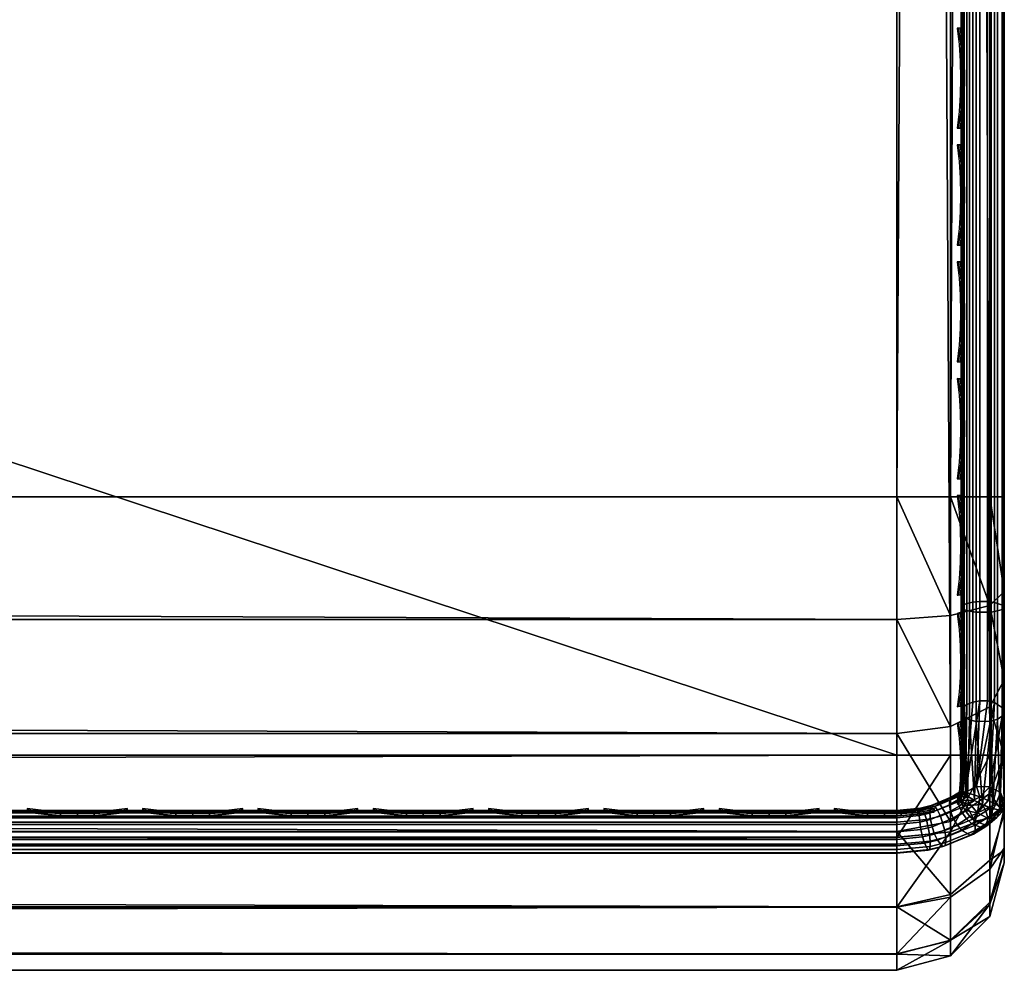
# Model space of a CAD drawing. Header units: inches. Extents: x 0 to 76, y -28.1 to 0.
# Tile 327 of 484: x 70.2 to 72.5, y -28 to -25.8. Entities that reach past the tile are written whole.
import ezdxf

# ---------------------------------------------------------------- set-up
doc = ezdxf.new("R2010")
doc.units = ezdxf.units.IN
doc.header["$LTSCALE"] = 0.03937
doc.header["$MEASUREMENT"] = 0
for name, color, linetype in [('A-FURN-3-ST', 151, 'Continuous'), ('A-FURN-3-ST-LGHW', 32, 'Continuous'), ('A-FURN-3-ST-SEAM', 250, 'Continuous'), ('A-FURN-3-STITCH', 15, 'Continuous')]:
    doc.layers.add(name, color=color, linetype=linetype)

msp = doc.modelspace()

# ---------------------------------------------------------------- meshes
at = {"layer": 'A-FURN-3-ST'}
mesh = msp.add_polyface(dxfattribs=at)
corners = [(3.75, -5.4592, 18), (72.25, -5.4592, 18), (3.75, -5.1746, 17.9626), (72.25, -5.1746, 17.9626), (3.75, -4.9094, 17.8528), (72.25, -4.9094, 17.8528), (3.75, -4.6816, 17.6781), (72.25, -4.6816, 17.6781), (3.75, -4.5068, 17.4505), (72.25, -4.5068, 17.4505), (3.75, -4.3968, 17.1854), (72.25, -4.3968, 17.1854), (3.75, -4.3592, 16.9008), (72.25, -4.3504, 5.5004), (3.75, -4.3504, 5.5004), (3.75, -4.3883, 5.3089), (72.25, -4.3883, 5.3089), (3.75, -4.4967, 5.1466), (72.25, -4.4967, 5.1466), (3.75, -4.659, 5.0381), (72.25, -4.659, 5.0381), (3.75, -4.8504, 5), (3.75, -27.51, 5), (3.625, -4.8504, 5.0335), (3.625, -27.51, 5.0335), (3.5335, -4.8504, 5.125), (3.5335, -4.5038, 5.3567), (3.625, -4.3839, 5.5004), (3.625, -4.4193, 5.3217), (3.625, -4.5204, 5.1703), (3.625, -4.6718, 5.069), (3.5335, -4.4842, 16.9008), (3.625, -4.3926, 16.9008), (3.625, -4.4292, 17.1767), (3.5335, -5.2069, 17.8418), (3.625, -5.4592, 17.9665), (3.625, -5.1833, 17.9302), (3.5335, -4.77, 17.5897), (3.625, -4.7053, 17.6544), (3.625, -4.5358, 17.4337), (3.5335, -4.615, 17.3879), (3.5335, -4.5175, 17.153), (3.625, -4.9261, 17.8238), (3.625, -26.91, 17.9665), (3.75, -26.91, 18)]
mesh.append_faces([[corners[k] for k in face] for face in [(0, 1, 2), (2, 3, 4), (4, 5, 6), (6, 7, 8), (8, 9, 10), (10, 11, 12), (12, 13, 14), (14, 13, 15), (15, 16, 17), (17, 18, 19), (19, 20, 21), (21, 22, 23), (23, 24, 25), (26, 27, 28), (28, 27, 14), (28, 14, 15), (28, 15, 29), (29, 15, 17), (29, 17, 30), (30, 17, 19), (30, 19, 23), (23, 19, 21), (23, 25, 30), (27, 31, 32), (27, 32, 14), (14, 32, 12), (31, 33, 32), (32, 33, 10), (32, 10, 12), (34, 35, 36), (37, 38, 39, 40), (40, 39, 33, 41), (35, 0, 36), (36, 0, 2), (36, 2, 42), (42, 2, 4), (42, 4, 38), (38, 4, 6), (38, 6, 39), (39, 6, 8), (39, 8, 33), (33, 8, 10), (35, 43, 0), (44, 1, 0)]])
mesh = msp.add_polyface(dxfattribs=at)
corners = [(72.375, -4.8504, 5.0335), (72.375, -27.51, 5.0335), (72.25, -4.8504, 5), (72.25, -4.3504, 5.5004), (72.375, -4.3839, 5.5004), (72.25, -4.3883, 5.3089), (72.375, -4.4193, 5.3217), (72.25, -4.4967, 5.1466), (72.375, -4.5204, 5.1703), (72.25, -4.659, 5.0381), (72.375, -4.6718, 5.069), (72.4665, -4.7068, 5.1536), (72.4665, -4.4754, 5.5003), (72.4665, -4.5038, 5.3567), (72.4665, -4.5851, 5.2349), (72.25, -4.3592, 16.9008), (72.375, -4.3926, 16.9008), (72.25, -5.4592, 18), (72.375, -5.4592, 17.9665), (72.25, -5.1746, 17.9626), (72.375, -5.1833, 17.9302), (72.25, -4.9094, 17.8528), (72.375, -4.9261, 17.8238), (72.25, -4.6816, 17.6781), (72.375, -4.7053, 17.6544), (72.25, -4.5068, 17.4505), (72.375, -4.5358, 17.4337), (72.25, -4.3968, 17.1854), (72.375, -4.4292, 17.1767), (72.4665, -4.5175, 17.153), (72.4665, -5.4592, 17.875), (72.25, -26.91, 18), (72.375, -26.91, 17.9665), (3.75, -5.1746, 17.9626), (3.75, -4.9094, 17.8528), (3.75, -4.6816, 17.6781), (3.75, -4.5068, 17.4505), (3.75, -4.3968, 17.1854), (3.75, -4.3592, 16.9008), (3.75, -4.3883, 5.3089), (3.75, -4.4967, 5.1466), (3.75, -4.659, 5.0381), (3.75, -4.8504, 5), (72.25, -27.51, 5)]
mesh.append_faces([[corners[k] for k in face] for face in [(0, 1, 2), (3, 4, 5), (5, 4, 6), (5, 6, 7), (7, 6, 8), (7, 8, 9), (9, 8, 10), (9, 10, 2), (2, 10, 0), (0, 10, 11), (12, 6, 4), (8, 6, 13, 14), (3, 15, 4), (4, 15, 16), (4, 16, 12), (17, 18, 19), (19, 18, 20), (19, 20, 21), (21, 20, 22), (21, 22, 23), (23, 22, 24), (23, 24, 25), (25, 24, 26), (25, 26, 27), (27, 26, 28), (27, 28, 15), (15, 28, 16), (16, 28, 29), (18, 30, 20), (17, 31, 18), (18, 32, 30), (33, 17, 19), (34, 19, 21), (35, 21, 23), (36, 23, 25), (37, 25, 27), (38, 27, 15), (15, 3, 38), (39, 3, 5), (40, 5, 7), (41, 7, 9), (42, 9, 2), (2, 43, 42)]])
mesh = msp.add_polyface(dxfattribs=at)
corners = [(72.5, -4.8504, 5.25), (72.5, -27.51, 5.25), (72.4665, -4.8504, 5.125), (72.4665, -27.51, 5.125), (72.375, -4.8504, 5.0335), (72.4665, -4.7068, 5.1536), (72.5, -4.7253, 5.2835), (72.4665, -4.5851, 5.2349), (72.5, -4.6338, 5.3751), (72.4665, -4.5038, 5.3567), (72.5, -4.6004, 5.5002), (72.4665, -4.4754, 5.5003), (72.375, -4.4193, 5.3217), (72.375, -4.5204, 5.1703), (72.375, -4.6718, 5.069), (72.375, -4.3926, 16.9008), (72.4665, -4.4842, 16.9008), (72.5, -4.6092, 16.9007), (72.4665, -4.5175, 17.153), (72.5, -4.6383, 17.1205), (72.375, -5.1833, 17.9302), (72.4665, -5.4592, 17.875), (72.4665, -5.2069, 17.8418), (72.4665, -4.9719, 17.7445), (72.375, -4.9261, 17.8238), (72.4665, -4.77, 17.5897), (72.375, -4.7053, 17.6544), (72.4665, -4.615, 17.3879), (72.375, -4.5358, 17.4337), (72.375, -4.4292, 17.1767), (72.5, -5.4592, 17.75), (72.5, -5.2393, 17.7211), (72.5, -5.0343, 17.6362), (72.5, -4.8583, 17.5013), (72.5, -4.7233, 17.3254), (72.4665, -26.91, 17.875), (72.5, -27.76, 5.5), (72.5, -27.76, 16.9)]
mesh.append_faces([[corners[k] for k in face] for face in [(0, 1, 2), (2, 3, 4), (4, 5, 2), (2, 5, 0), (0, 5, 6), (6, 5, 7), (6, 7, 8), (8, 7, 9), (8, 9, 10), (10, 9, 11), (11, 9, 12), (13, 7, 5, 14), (11, 15, 16), (11, 16, 10), (10, 16, 17), (15, 18, 16), (16, 18, 19), (16, 19, 17), (20, 21, 22), (20, 22, 23, 24), (24, 23, 25, 26), (26, 25, 27, 28), (28, 27, 18, 29), (21, 30, 22), (22, 30, 31), (22, 31, 23), (23, 31, 32), (23, 32, 25), (25, 32, 33), (25, 33, 27), (27, 33, 34), (27, 34, 18), (18, 34, 19), (21, 35, 30), (0, 10, 1), (6, 8, 0), (0, 8, 10), (10, 17, 36), (37, 17, 30), (17, 19, 30), (30, 19, 34), (30, 34, 33), (33, 32, 30), (30, 32, 31)]])
mesh = msp.add_polyface(dxfattribs=at)
corners = [(72.4665, -4.8504, 5.125), (72.5, -27.51, 5.25), (72.4665, -27.51, 5.125), (72.5, -27.7265, 5.375), (72.5, -27.76, 5.5), (72.4665, -27.8565, 5.3565), (72.4665, -27.885, 5.5), (72.375, -27.9765, 5.5), (72.375, -27.6885, 5.069), (72.4665, -27.6535, 5.1535), (72.375, -27.8399, 5.1701), (72.4665, -27.7752, 5.2348), (72.375, -27.941, 5.3215), (72.5, -27.635, 5.2835), (72.5, -27.76, 16.9), (72.4665, -27.885, 16.9), (72.5, -26.91, 17.75), (72.4665, -26.91, 17.875), (72.5, -27.13, 17.721), (72.4665, -27.1624, 17.8418), (72.5, -27.335, 17.6361), (72.4665, -27.3975, 17.7444), (72.5, -27.511, 17.501), (72.4665, -27.5994, 17.5894), (72.5, -27.6461, 17.325), (72.4665, -27.7544, 17.3875), (72.5, -27.731, 17.12), (72.4665, -27.8518, 17.1523), (72.375, -27.9402, 17.176), (72.375, -26.91, 17.9665), (72.375, -27.186, 17.9302), (72.375, -27.4433, 17.8236), (72.375, -27.6641, 17.6541), (72.375, -27.8336, 17.4333), (72.4665, -5.4592, 17.875), (72.5, -5.4592, 17.75), (72.5, -4.6004, 5.5002), (72.5, -4.6092, 16.9007)]
mesh.append_faces([[corners[k] for k in face] for face in [(0, 1, 2), (3, 4, 5), (5, 4, 6), (5, 6, 7), (8, 2, 9), (10, 11, 5, 12), (2, 1, 9), (9, 1, 13), (9, 13, 11), (11, 13, 3), (11, 3, 5), (4, 14, 6), (6, 14, 15), (6, 15, 7), (16, 17, 18), (18, 17, 19), (18, 19, 20), (20, 19, 21), (20, 21, 22), (22, 21, 23), (22, 23, 24), (24, 23, 25), (24, 25, 26), (26, 25, 27), (26, 27, 14), (14, 27, 15), (15, 27, 28), (17, 29, 19), (19, 30, 31, 21), (21, 31, 32, 23), (23, 32, 33, 25), (25, 33, 28, 27), (34, 29, 17), (35, 17, 16), (1, 36, 4), (1, 4, 3), (4, 37, 14), (14, 35, 16), (18, 20, 16), (16, 20, 22), (16, 22, 24), (24, 26, 16), (16, 26, 14), (3, 13, 1)]])
mesh = msp.add_polyface(dxfattribs=at)
corners = [(3.75, -4.8504, 5), (72.25, -27.51, 5), (3.75, -27.51, 5), (3.625, -4.8504, 5.0335), (3.625, -27.51, 5.0335), (3.75, -28.01, 5.5), (3.625, -27.9765, 5.5), (3.75, -27.9719, 5.3087), (3.625, -27.941, 5.3215), (3.75, -27.8636, 5.1464), (3.625, -27.8399, 5.1701), (3.75, -27.7013, 5.0381), (3.625, -27.6885, 5.069), (3.5335, -27.6535, 5.1535), (3.5335, -27.885, 5.5), (3.75, -28.01, 16.9), (3.625, -27.9765, 16.9), (3.75, -26.91, 18), (3.625, -26.91, 17.9665), (3.75, -27.1947, 17.9625), (3.625, -27.186, 17.9302), (3.75, -27.46, 17.8526), (3.625, -27.4433, 17.8236), (3.75, -27.6878, 17.6778), (3.625, -27.6641, 17.6541), (3.75, -27.8626, 17.45), (3.625, -27.8336, 17.4333), (3.75, -27.9725, 17.1847), (3.625, -27.9402, 17.176), (3.5335, -27.8518, 17.1523), (3.5335, -26.91, 17.875), (3.5335, -27.5994, 17.5894), (3.5335, -27.7544, 17.3875), (3.625, -5.4592, 17.9665), (3.75, -5.4592, 18), (72.25, -28.01, 16.9), (72.25, -27.9725, 17.1847), (72.25, -27.8626, 17.45), (72.25, -27.6878, 17.6778), (72.25, -27.46, 17.8526), (72.25, -27.1947, 17.9625), (72.25, -27.7013, 5.0381), (72.25, -27.8636, 5.1464), (72.25, -27.9719, 5.3087)]
mesh.append_faces([[corners[k] for k in face] for face in [(0, 1, 2), (3, 2, 4), (5, 6, 7), (7, 6, 8), (7, 8, 9), (9, 8, 10), (9, 10, 11), (11, 10, 12), (11, 12, 2), (2, 12, 4), (4, 12, 13), (14, 8, 6), (5, 15, 6), (6, 15, 16), (6, 16, 14), (17, 18, 19), (19, 18, 20), (19, 20, 21), (21, 20, 22), (21, 22, 23), (23, 22, 24), (23, 24, 25), (25, 24, 26), (25, 26, 27), (27, 26, 28), (27, 28, 15), (15, 28, 16), (16, 28, 29), (18, 30, 20), (24, 31, 32, 26), (26, 32, 29, 28), (33, 30, 18), (34, 18, 17), (15, 35, 27), (27, 36, 25), (25, 37, 23), (23, 38, 21), (21, 39, 19), (19, 40, 17), (5, 35, 15), (2, 1, 11), (11, 41, 9), (9, 42, 7), (7, 43, 5)]])
mesh = msp.add_polyface(dxfattribs=at)
corners = [(72.375, -4.8504, 5.0335), (72.4665, -27.51, 5.125), (72.375, -27.51, 5.0335), (72.25, -4.8504, 5), (72.25, -27.51, 5), (72.4665, -27.8565, 5.3565), (72.375, -27.9765, 5.5), (72.375, -27.941, 5.3215), (72.25, -28.01, 5.5), (72.25, -27.9719, 5.3087), (72.375, -27.8399, 5.1701), (72.25, -27.8636, 5.1464), (72.375, -27.6885, 5.069), (72.25, -27.7013, 5.0381), (72.4665, -27.6535, 5.1535), (72.4665, -27.7752, 5.2348), (72.4665, -27.885, 16.9), (72.375, -27.9765, 16.9), (72.25, -28.01, 16.9), (72.375, -27.9402, 17.176), (72.25, -27.9725, 17.1847), (72.4665, -27.1624, 17.8418), (72.375, -26.91, 17.9665), (72.375, -27.186, 17.9302), (72.25, -26.91, 18), (72.25, -27.1947, 17.9625), (72.375, -27.4433, 17.8236), (72.25, -27.46, 17.8526), (72.375, -27.6641, 17.6541), (72.25, -27.6878, 17.6778), (72.375, -27.8336, 17.4333), (72.25, -27.8626, 17.45), (72.375, -5.4592, 17.9665), (3.75, -27.9725, 17.1847), (3.75, -27.8626, 17.45), (3.75, -27.6878, 17.6778), (3.75, -27.46, 17.8526), (3.75, -27.1947, 17.9625), (3.75, -26.91, 18), (3.75, -28.01, 5.5), (3.75, -27.7013, 5.0381), (3.75, -27.8636, 5.1464), (3.75, -27.9719, 5.3087), (72.25, -5.4592, 18)]
mesh.append_faces([[corners[k] for k in face] for face in [(0, 1, 2), (3, 2, 4), (5, 6, 7), (7, 6, 8), (7, 8, 9), (7, 9, 10), (10, 9, 11), (10, 11, 12), (12, 11, 13), (12, 13, 2), (2, 13, 4), (2, 1, 12), (12, 14, 15, 10), (6, 16, 17), (6, 17, 8), (8, 17, 18), (16, 19, 17), (17, 19, 20), (17, 20, 18), (21, 22, 23), (22, 24, 23), (23, 24, 25), (23, 25, 26), (26, 25, 27), (26, 27, 28), (28, 27, 29), (28, 29, 30), (30, 29, 31), (30, 31, 19), (19, 31, 20), (32, 24, 22), (33, 18, 20), (34, 20, 31), (35, 31, 29), (36, 29, 27), (37, 27, 25), (38, 25, 24), (8, 18, 39), (40, 4, 13), (41, 13, 11), (42, 11, 9), (39, 9, 8), (24, 43, 38)]])
at = {"layer": 'A-FURN-3-ST-LGHW'}
mesh = msp.add_polyface(dxfattribs=at)
corners = [(75.3397, -24.5906, 5), (72.9617, -23.5557, 5), (73.3056, -23.6378, 5), (72.6133, -23.6165, 5), (72.3175, -23.8103, 5), (72.1227, -24.1054, 5), (72.0607, -24.4536, 5), (72.1416, -24.7979, 5), (73.0874, -26.8352, 5), (75.3359, -26.8391, 5), (73.3056, -23.6378, 4.7502), (72.9617, -23.5557, 4.7502), (72.6133, -23.6165, 4.7502), (72.3175, -23.8103, 4.7502), (72.1227, -24.1054, 4.7502), (72.0607, -24.4536, 4.7502), (72.1416, -24.7979, 4.7502), (75.3397, -24.5906, 4.7502), (75.3359, -26.8391, 4.7502), (73.0874, -26.8352, 4.7502)]
mesh.append_faces([[corners[k] for k in face] for face in [(2, 10, 1), (10, 11, 1), (1, 11, 3), (11, 12, 3), (3, 12, 4), (12, 13, 4), (4, 13, 5), (13, 14, 5), (5, 14, 6), (14, 15, 6), (7, 6, 16), (6, 15, 16), (8, 7, 19), (7, 16, 19), (17, 10, 0), (10, 2, 0)]])
mesh.append_faces([[corners[k] for k in face] for face in [(2, 1, 0), (10, 17, 11), (9, 8, 18), (0, 9, 17)]], dxfattribs={"vtx1": -1})
mesh.append_faces([[corners[k] for k in face] for face in [(1, 3, 0), (3, 4, 0), (4, 5, 0), (5, 6, 0), (6, 7, 0), (7, 8, 0), (17, 18, 11), (18, 19, 11), (19, 16, 11), (16, 15, 11), (15, 14, 11), (14, 13, 11)]], dxfattribs={"vtx1": -1, "vtx2": -1})
mesh.append_faces([[corners[k] for k in face] for face in [(8, 9, 0), (13, 12, 11), (8, 19, 18), (9, 18, 17)]], dxfattribs={"vtx2": -1})
at = {"layer": 'A-FURN-3-ST-SEAM'}
mesh = msp.add_polyface(dxfattribs=at)
corners = [(72.4035, -9.0343, 17.8826), (72.4128, -9.0343, 17.8675), (72.4128, -12.6094, 17.8675), (72.4035, -12.6094, 17.8826), (72.4128, -16.1846, 17.8675), (72.4035, -16.1846, 17.8826), (72.4128, -19.7597, 17.8675), (72.4035, -19.7597, 17.8826), (72.4128, -23.3349, 17.8675), (72.4035, -23.3349, 17.8826), (72.4128, -26.91, 17.8675), (72.4035, -26.91, 17.8826), (72.4, -26.91, 17.9), (72.4, -23.3349, 17.9), (72.4, -19.7597, 17.9), (72.4, -16.1846, 17.9), (72.4, -12.6094, 17.9), (72.4, -9.0343, 17.9), (72.4188, -9.0343, 17.939), (72.4071, -9.0343, 17.9255), (72.4071, -12.6094, 17.9255), (72.4188, -12.6094, 17.939), (72.4071, -16.1846, 17.9255), (72.4188, -16.1846, 17.939), (72.4071, -19.7597, 17.9255), (72.4188, -19.7597, 17.939), (72.4071, -23.3349, 17.9255), (72.4188, -23.3349, 17.939), (72.4071, -26.91, 17.9255), (72.4188, -26.91, 17.939), (72.4, -27.0951, 17.8825), (72.4266, -26.91, 17.8563), (72.4266, -23.3349, 17.8563), (72.4266, -19.7597, 17.8563), (72.4266, -16.1846, 17.8563), (72.4266, -12.6094, 17.8563)]
mesh.append_faces([[corners[k] for k in face] for face in [(9, 8, 10, 11), (11, 12, 9), (9, 13, 7), (7, 13, 14), (7, 14, 5), (5, 14, 15), (5, 15, 3), (3, 15, 16), (3, 16, 0), (0, 16, 17), (27, 26, 28, 29), (19, 17, 20), (20, 17, 16), (20, 16, 22), (22, 16, 15), (22, 15, 24), (24, 15, 14), (24, 14, 26), (26, 14, 13), (26, 13, 28), (28, 13, 12), (28, 12, 30), (31, 10, 8, 32)]])
mesh.append_faces([[corners[k] for k in face] for face in [(7, 6, 8, 9), (25, 24, 26, 27)]], dxfattribs={"vtx0": -1})
mesh.append_faces([[corners[k] for k in face] for face in [(3, 2, 4, 5), (5, 4, 6, 7), (21, 20, 22, 23), (23, 22, 24, 25), (33, 6, 4, 34), (34, 4, 2, 35)]], dxfattribs={"vtx0": -1, "vtx2": -1})
mesh.append_faces([[corners[k] for k in face] for face in [(0, 1, 2, 3), (18, 19, 20, 21), (32, 8, 6, 33)]], dxfattribs={"vtx2": -1})
mesh = msp.add_polyface(dxfattribs=at)
corners = [(72.4433, -27.3837, 17.7238), (72.4266, -27.3866, 17.7289), (72.4266, -27.1546, 17.8243), (72.4433, -27.1531, 17.8187), (72.4266, -26.91, 17.8563), (72.4433, -26.91, 17.8505), (72.4266, -23.3349, 17.8563), (72.4433, -23.3349, 17.8505), (72.4266, -19.7597, 17.8563), (72.4433, -19.7597, 17.8505), (72.4981, -19.7597, 17.8868), (72.4997, -19.7597, 17.9045), (72.4997, -23.3349, 17.9045), (72.4981, -23.3349, 17.8868), (72.4997, -26.91, 17.9045), (72.4981, -26.91, 17.8868), (72.4997, -27.167, 17.871), (72.4981, -27.1624, 17.8538), (72.4997, -27.4107, 17.7707), (72.4981, -27.4018, 17.7553), (72.4949, -19.7597, 17.9217), (72.4949, -23.3349, 17.9217), (72.4949, -26.91, 17.9217), (72.4949, -27.1714, 17.8876), (72.4949, -27.4192, 17.7856), (72.4345, -19.7597, 17.9472), (72.4188, -19.7597, 17.939), (72.4188, -23.3349, 17.939), (72.4345, -23.3349, 17.9472), (72.4188, -26.91, 17.939), (72.4345, -26.91, 17.9472), (72.4188, -27.1758, 17.9043), (72.4345, -27.1779, 17.9122), (72.4188, -27.4278, 17.8006), (72.4345, -27.4319, 17.8077), (72.461, -27.3842, 17.7247), (72.461, -27.1534, 17.8197), (72.461, -26.91, 17.8515), (72.461, -23.3349, 17.8515), (72.4772, -27.3879, 17.7311), (72.4772, -27.1553, 17.8268), (72.4845, -27.4264, 17.7981), (72.4845, -27.1751, 17.9016), (72.4845, -26.91, 17.9362), (72.4845, -23.3349, 17.9362), (72.4696, -27.4313, 17.8065), (72.4696, -27.1775, 17.9109), (72.4772, -26.91, 17.8588), (72.4772, -23.3349, 17.8588), (72.4696, -26.91, 17.9459), (72.4696, -23.3349, 17.9459)]
mesh.append_faces([[corners[k] for k in face] for face in [(0, 1, 2, 3), (3, 2, 4, 5), (5, 4, 6, 7), (13, 12, 14, 15), (15, 14, 16, 17), (17, 16, 18, 19), (12, 21, 22, 14), (14, 22, 23, 16), (16, 23, 24, 18), (28, 27, 29, 30), (30, 29, 31, 32), (32, 31, 33, 34), (35, 0, 3, 36), (36, 3, 5, 37), (37, 5, 7, 38), (17, 19, 39, 40), (40, 39, 35, 36), (41, 24, 23, 42), (42, 23, 22, 43), (43, 22, 21, 44), (32, 34, 45, 46), (46, 45, 41, 42), (40, 36, 37, 47), (47, 37, 38, 48), (17, 40, 47, 15), (15, 47, 48, 13), (46, 42, 43, 49), (49, 43, 44, 50), (32, 46, 49, 30), (30, 49, 50, 28)]])
mesh.append_faces([[corners[k] for k in face] for face in [(10, 11, 12, 13), (11, 20, 21, 12), (25, 26, 27, 28)]], dxfattribs={"vtx0": -1})
mesh.append_faces([[corners[k] for k in face] for face in [(7, 6, 8, 9)]], dxfattribs={"vtx2": -1})
mesh = msp.add_polyface(dxfattribs=at)
corners = [(72.4, -27.594, 17.6295), (72.4, -27.4463, 17.7439), (72.4001, -27.5938, 17.6261), (72.4, -27.4084, 17.7668), (72.4035, -27.3997, 17.7517), (72.4, -27.2772, 17.8301), (72.4035, -27.1614, 17.8498), (72.4, -27.1658, 17.8666), (72.4, -27.0951, 17.8825), (72.4035, -26.91, 17.8826), (72.4, -26.91, 17.9), (72.4035, -23.3349, 17.8826), (72.4, -23.3349, 17.9), (72.4034, -27.5979, 17.6505), (72.4, -27.5941, 17.6303), (72.3995, -27.5976, 17.6074), (72.3931, -27.6024, 17.6121), (72.3985, -27.5949, 17.6272), (72.3735, -27.6142, 17.6239), (72.3781, -27.6073, 17.6395), (72.3303, -27.6272, 17.6593), (72.3274, -27.6335, 17.643), (72.3049, -27.6331, 17.6652), (72.3029, -27.6391, 17.6486), (72.25, -27.6385, 17.6706), (72.3752, -27.6405, 17.6006), (72.3726, -27.6258, 17.6105), (72.392, -27.6141, 17.5988), (72.395, -27.6284, 17.5887), (72.3983, -27.6093, 17.5941), (72.4015, -27.6236, 17.5839), (72.3908, -27.6077, 17.6628), (72.3102, -27.6361, 17.691), (72.3384, -27.6295, 17.6845), (72.3268, -27.6449, 17.6294), (72.4014, -27.6149, 17.6753), (72.345, -27.6382, 17.6985), (72.412, -27.6269, 17.6831), (72.3517, -27.6518, 17.7078)]
mesh.append_faces([[corners[k] for k in face] for face in [(0, 1, 2), (1, 3, 4), (4, 3, 5), (6, 5, 7), (6, 7, 8), (9, 8, 10), (11, 10, 12), (13, 1, 14), (14, 1, 0), (2, 15, 16), (2, 16, 17), (17, 16, 18), (17, 18, 19), (19, 18, 20), (20, 18, 21), (20, 21, 22), (22, 21, 23), (22, 23, 24), (25, 26, 27, 28), (28, 27, 29, 30), (31, 13, 19), (19, 13, 14), (19, 14, 17), (17, 14, 0), (17, 0, 2), (22, 32, 20), (20, 32, 33), (20, 33, 19), (19, 33, 31), (27, 16, 15, 29), (16, 27, 26, 18), (18, 26, 34, 21), (35, 31, 33, 36), (37, 35, 36, 38)]])
mesh = msp.add_polyface(dxfattribs=at)
corners = [(72.4001, -27.5938, 17.6261), (72.4128, -27.3922, 17.7386), (72.41, -27.5959, 17.5859), (72.4266, -27.3866, 17.7289), (72.4035, -26.91, 17.8826), (72.4128, -26.91, 17.8675), (72.4128, -27.1575, 17.8352), (72.4035, -27.1614, 17.8498), (72.4035, -27.3997, 17.7517), (72.4, -27.4463, 17.7439), (72.4, -27.2772, 17.8301), (72.4, -27.0951, 17.8825), (72.4141, -27.6057, 17.666), (72.4188, -27.4278, 17.8006), (72.4071, -27.4211, 17.7889), (72.4034, -27.5979, 17.6505), (72.4188, -26.91, 17.939), (72.4071, -26.91, 17.9255), (72.4071, -27.1723, 17.8913), (72.4188, -27.1758, 17.9043), (72.4, -27.1658, 17.8666), (72.4, -27.4084, 17.7668), (72.4266, -27.1546, 17.8243), (72.4266, -26.91, 17.8563), (72.3995, -27.5976, 17.6074), (72.4015, -27.6236, 17.5839), (72.3983, -27.6093, 17.5941), (72.4177, -27.6207, 17.5691), (72.4088, -27.6386, 17.5782), (72.402, -27.6437, 17.5832), (72.395, -27.6284, 17.5887), (72.4006, -27.6842, 17.6043), (72.3901, -27.6717, 17.5972), (72.4125, -27.658, 17.5837), (72.4247, -27.6694, 17.5896), (72.412, -27.6269, 17.6831), (72.4308, -27.6156, 17.6724), (72.4014, -27.6149, 17.6753), (72.3908, -27.6077, 17.6628), (72.4198, -27.6526, 17.5783)]
mesh.append_faces([[corners[k] for k in face] for face in [(0, 1, 2), (2, 1, 3), (4, 5, 6, 7), (7, 6, 1, 8), (8, 1, 0), (0, 9, 8), (8, 10, 7), (7, 11, 4), (12, 13, 14), (12, 14, 15), (15, 14, 9), (16, 17, 18, 19), (19, 18, 14, 13), (17, 11, 18), (18, 11, 20), (18, 20, 10), (18, 10, 14), (14, 10, 21), (14, 21, 9), (22, 3, 1, 6), (22, 6, 5, 23), (2, 24, 0), (25, 26, 2), (2, 26, 24), (2, 27, 25), (25, 27, 28), (25, 28, 29, 30), (31, 32, 33, 34), (35, 36, 37), (37, 36, 12), (37, 12, 38), (38, 12, 15), (33, 29, 28, 39)]])
mesh = msp.add_polyface(dxfattribs=at)
corners = [(72.49, -27.6383, 17.6283), (72.4995, -27.637, 17.5772), (72.5, -27.6176, 17.6076), (72.4909, -27.5968, 17.5868), (72.493, -27.6317, 17.5565), (72.48, -27.6241, 17.5436), (72.4662, -27.5837, 17.5737), (72.4624, -27.6154, 17.5403), (72.4429, -27.607, 17.5472), (72.41, -27.5959, 17.5859), (72.4353, -27.5833, 17.5733), (72.4177, -27.6207, 17.5691), (72.4377, -27.6441, 17.5669), (72.4266, -27.3866, 17.7289), (72.4433, -27.3837, 17.7238), (72.4981, -27.4018, 17.7553), (72.4997, -27.4107, 17.7707), (72.4949, -27.4192, 17.7856), (72.4898, -27.6383, 17.6287), (72.4845, -27.4264, 17.7981), (72.4726, -27.6339, 17.6531), (72.4696, -27.4313, 17.8065), (72.4492, -27.6247, 17.6692), (72.4345, -27.4319, 17.8077), (72.4308, -27.6156, 17.6724), (72.4188, -27.4278, 17.8006), (72.4141, -27.6057, 17.666), (72.4772, -27.3879, 17.7311), (72.461, -27.3842, 17.7247), (72.4666, -27.6332, 17.6583), (72.412, -27.6269, 17.6831)]
mesh.append_faces([[corners[k] for k in face] for face in [(0, 1, 2), (2, 1, 3), (3, 1, 4), (3, 4, 5), (3, 5, 6), (6, 5, 7), (6, 7, 8), (9, 10, 8), (8, 10, 6), (9, 8, 11), (11, 8, 12), (12, 8, 7), (12, 7, 5), (9, 13, 14), (15, 16, 2), (2, 16, 17), (2, 17, 18), (18, 17, 19), (18, 19, 20), (20, 19, 21), (20, 21, 22), (22, 21, 23), (22, 23, 24), (24, 23, 25), (24, 25, 26), (2, 3, 15), (15, 3, 6), (15, 6, 27), (27, 6, 10), (27, 10, 28), (28, 10, 14), (10, 9, 14), (29, 20, 22), (30, 22, 24)]])
mesh = msp.add_polyface(dxfattribs=at)
corners = [(72.25, -27.6385, 17.6706), (72.3029, -27.6391, 17.6486), (72.25, -27.6444, 17.6539), (68.5, -27.6385, 17.6706), (68.5, -27.6444, 17.6539), (64.75, -27.6385, 17.6706), (68.5, -27.671, 17.631), (68.5, -27.6558, 17.6402), (72.25, -27.6558, 17.6402), (72.25, -27.671, 17.631), (72.3025, -27.6506, 17.635), (72.3036, -27.6657, 17.6257), (72.3062, -27.6828, 17.6221), (72.25, -27.6884, 17.6276), (68.5, -27.6884, 17.6276), (64.75, -27.6884, 17.6276), (64.75, -27.671, 17.631), (64.75, -27.7207, 17.6406), (64.75, -27.7057, 17.6311), (68.5, -27.7057, 17.6311), (68.5, -27.7207, 17.6406), (72.25, -27.7057, 17.6311), (72.25, -27.7207, 17.6406), (72.3099, -27.6999, 17.6253), (72.3143, -27.7145, 17.6344), (72.25, -27.7376, 17.6713), (68.5, -27.7376, 17.6713), (68.5, -27.7295, 17.7053), (68.5, -27.7367, 17.689), (72.25, -27.7367, 17.689), (72.25, -27.7295, 17.7053), (68.5, -27.642, 17.6969), (72.25, -27.642, 17.6969), (72.3049, -27.6331, 17.6652), (64.75, -27.642, 17.6969), (72.25, -27.6517, 17.7118), (68.5, -27.6517, 17.7118), (64.75, -27.6517, 17.7118), (72.25, -27.6661, 17.7221), (68.5, -27.6661, 17.7221), (64.75, -27.6661, 17.7221), (72.25, -27.701, 17.7257), (68.5, -27.701, 17.7257), (64.75, -27.701, 17.7257), (72.25, -27.7171, 17.7182), (68.5, -27.7171, 17.7182), (64.75, -27.7171, 17.7182), (64.75, -27.7295, 17.7053)]
mesh.append_faces([[corners[k] for k in face] for face in [(0, 1, 2), (0, 2, 3), (3, 2, 4), (3, 4, 5), (6, 7, 8, 9), (9, 8, 10, 11), (11, 12, 13, 9), (9, 13, 14, 6), (20, 19, 21, 22), (22, 21, 23, 24), (22, 25, 26, 20), (27, 28, 29, 30), (3, 31, 0), (0, 31, 32), (0, 32, 33), (3, 34, 31), (25, 29, 28, 26), (12, 23, 21, 13), (13, 21, 19, 14), (1, 10, 8, 2), (2, 8, 7, 4), (35, 32, 31, 36), (38, 35, 36, 39), (41, 38, 39, 42), (44, 41, 42, 45), (30, 44, 45, 27)]])
mesh.append_faces([[corners[k] for k in face] for face in [(17, 18, 19, 20)]], dxfattribs={"vtx0": -1})
mesh.append_faces([[corners[k] for k in face] for face in [(6, 14, 15, 16), (14, 19, 18, 15), (36, 31, 34, 37), (39, 36, 37, 40), (42, 39, 40, 43), (45, 42, 43, 46), (27, 45, 46, 47)]], dxfattribs={"vtx2": -1})
mesh = msp.add_polyface(dxfattribs=at)
corners = [(72.3036, -27.6657, 17.6257), (72.3025, -27.6506, 17.635), (72.3268, -27.6449, 17.6294), (72.3285, -27.6599, 17.62), (72.3726, -27.6258, 17.6105), (72.3752, -27.6405, 17.6006), (72.395, -27.6284, 17.5887), (72.402, -27.6437, 17.5832), (72.3812, -27.6564, 17.5958), (72.3323, -27.6768, 17.6161), (72.3062, -27.6828, 17.6221), (72.3143, -27.7145, 17.6344), (72.3099, -27.6999, 17.6253), (72.3379, -27.6933, 17.6188), (72.3446, -27.7074, 17.6274), (72.3901, -27.6717, 17.5972), (72.4006, -27.6842, 17.6043), (72.421, -27.6962, 17.6302), (72.3574, -27.7224, 17.6562), (72.3228, -27.7306, 17.6644), (72.25, -27.7376, 17.6713), (72.25, -27.7207, 17.6406), (72.25, -27.7295, 17.7053), (72.25, -27.7367, 17.689), (72.3259, -27.7295, 17.6819), (72.3275, -27.7221, 17.6981), (72.362, -27.7209, 17.6733), (72.3644, -27.7133, 17.6893), (72.4282, -27.6936, 17.6463), (72.432, -27.6855, 17.6617), (72.3049, -27.6331, 17.6652), (72.25, -27.642, 17.6969), (72.3102, -27.6361, 17.691), (72.4125, -27.658, 17.5837), (72.3274, -27.6335, 17.643), (72.3029, -27.6391, 17.6486), (72.345, -27.6382, 17.6985), (72.3384, -27.6295, 17.6845), (72.3146, -27.6454, 17.7056), (72.25, -27.6517, 17.7118), (72.3517, -27.6518, 17.7078), (72.3191, -27.6595, 17.7155), (72.25, -27.6661, 17.7221), (72.4285, -27.6579, 17.6829), (72.412, -27.6269, 17.6831), (72.3622, -27.6852, 17.71), (72.326, -27.6938, 17.7186), (72.25, -27.701, 17.7257), (72.4322, -27.6731, 17.6745), (72.3645, -27.701, 17.7022), (72.3276, -27.7098, 17.711), (72.25, -27.7171, 17.7182)]
mesh.append_faces([[corners[k] for k in face] for face in [(0, 1, 2, 3), (3, 2, 4, 5), (6, 7, 8, 5), (5, 8, 9, 3), (3, 9, 10, 0), (11, 12, 13, 14), (14, 13, 15, 16), (16, 17, 18, 14), (14, 18, 19, 11), (11, 19, 20, 21), (22, 23, 24, 25), (25, 24, 26, 27), (27, 26, 28, 29), (30, 31, 32), (17, 28, 26, 18), (18, 26, 24, 19), (19, 24, 23, 20), (7, 33, 15, 8), (8, 15, 13, 9), (9, 13, 12, 10), (34, 2, 1, 35), (36, 37, 32, 38), (38, 32, 31, 39), (40, 36, 38, 41), (41, 38, 39, 42), (43, 44, 40, 45), (45, 40, 41, 46), (46, 41, 42, 47), (48, 43, 45, 49), (49, 45, 46, 50), (50, 46, 47, 51), (29, 48, 49, 27), (27, 49, 50, 25), (25, 50, 51, 22)]])
mesh = msp.add_polyface(dxfattribs=at)
corners = [(72.4377, -27.6441, 17.5669), (72.48, -27.6241, 17.5436), (72.4624, -27.6572, 17.58), (72.493, -27.6317, 17.5565), (72.4995, -27.637, 17.5772), (72.49, -27.6383, 17.6283), (72.4824, -27.655, 17.6034), (72.4898, -27.6383, 17.6287), (72.5, -27.6176, 17.6076), (72.4247, -27.6694, 17.5896), (72.4125, -27.658, 17.5837), (72.4198, -27.6526, 17.5783), (72.4326, -27.6635, 17.5838), (72.4088, -27.6386, 17.5782), (72.4177, -27.6207, 17.5691), (72.4574, -27.6726, 17.6068), (72.4485, -27.6792, 17.6133), (72.421, -27.6962, 17.6302), (72.4006, -27.6842, 17.6043), (72.432, -27.6855, 17.6617), (72.4282, -27.6936, 17.6463), (72.4569, -27.6759, 17.6286), (72.4614, -27.6673, 17.6436), (72.4662, -27.669, 17.6218), (72.4709, -27.6603, 17.6366), (72.4711, -27.6479, 17.6494), (72.4726, -27.6339, 17.6531), (72.4666, -27.6332, 17.6583), (72.4492, -27.6247, 17.6692), (72.4573, -27.6401, 17.6652), (72.4285, -27.6579, 17.6829), (72.4322, -27.6731, 17.6745), (72.4616, -27.6549, 17.6565), (72.412, -27.6269, 17.6831)]
mesh.append_faces([[corners[k] for k in face] for face in [(0, 1, 2), (2, 1, 3), (2, 3, 4), (5, 6, 4), (4, 6, 2), (7, 5, 8), (9, 10, 11, 12), (12, 11, 0), (0, 11, 13), (0, 13, 14), (0, 2, 12), (12, 2, 15), (12, 15, 16, 9), (9, 16, 17, 18), (19, 20, 21, 22), (22, 21, 23, 24), (24, 23, 6), (6, 23, 15), (6, 15, 2), (6, 5, 24), (24, 5, 7), (24, 7, 25), (25, 7, 26), (25, 26, 27), (27, 28, 29), (29, 28, 30), (29, 30, 31, 32), (32, 31, 19, 22), (30, 28, 33), (25, 27, 29, 32), (32, 22, 24, 25), (21, 16, 15, 23), (16, 21, 20, 17)]])
at = {"layer": 'A-FURN-3-STITCH'}
mesh = msp.add_polymesh((7, 4), dxfattribs=at)
for k, corner in enumerate([(72.3907, -26.0532, 17.9558), (72.3929, -26.0533, 17.9543), (72.3972, -26.0533, 17.9514), (72.3993, -26.0533, 17.9499), (72.395, -26.0148, 17.9615), (72.3997, -26.0147, 17.9637), (72.404, -26.0148, 17.9608), (72.4036, -26.0149, 17.9556), (72.3976, -25.9759, 17.9646), (72.4023, -25.9759, 17.9669), (72.4066, -25.9759, 17.964), (72.4062, -25.976, 17.9588), (72.3984, -25.9368, 17.9652), (72.4031, -25.9368, 17.9675), (72.4074, -25.9368, 17.9646), (72.4071, -25.9369, 17.9594), (72.3976, -25.8978, 17.9633), (72.4023, -25.8977, 17.9656), (72.4066, -25.8978, 17.9627), (72.4062, -25.8979, 17.9575), (72.395, -25.859, 17.9589), (72.3997, -25.859, 17.9611), (72.404, -25.859, 17.9582), (72.4036, -25.8591, 17.953), (72.3907, -25.8208, 17.9519), (72.3929, -25.8208, 17.9505), (72.3972, -25.8208, 17.9476), (72.3993, -25.8209, 17.9461)]):
    mesh.set_mesh_vertex(divmod(k, 4), corner)
mesh = msp.add_polymesh((7, 4), dxfattribs=at)
for k, corner in enumerate([(72.3907, -26.3248, 17.9558), (72.3929, -26.3248, 17.9543), (72.3972, -26.3248, 17.9514), (72.3993, -26.3249, 17.9499), (72.395, -26.2863, 17.9615), (72.3997, -26.2863, 17.9637), (72.404, -26.2863, 17.9608), (72.4036, -26.2864, 17.9556), (72.3976, -26.2474, 17.9646), (72.4023, -26.2474, 17.9669), (72.4066, -26.2474, 17.964), (72.4062, -26.2475, 17.9588), (72.3984, -26.2083, 17.9652), (72.4031, -26.2083, 17.9675), (72.4074, -26.2083, 17.9646), (72.4071, -26.2084, 17.9594), (72.3976, -26.1693, 17.9633), (72.4023, -26.1693, 17.9656), (72.4066, -26.1693, 17.9627), (72.4062, -26.1694, 17.9575), (72.395, -26.1305, 17.9589), (72.3997, -26.1305, 17.9611), (72.404, -26.1305, 17.9582), (72.4036, -26.1306, 17.953), (72.3907, -26.0923, 17.9519), (72.3929, -26.0923, 17.9505), (72.3972, -26.0924, 17.9476), (72.3993, -26.0924, 17.9461)]):
    mesh.set_mesh_vertex(divmod(k, 4), corner)
mesh = msp.add_polymesh((7, 4), dxfattribs=at)
for k, corner in enumerate([(72.3907, -26.5963, 17.9558), (72.3929, -26.5963, 17.9543), (72.3972, -26.5964, 17.9514), (72.3993, -26.5964, 17.9499), (72.395, -26.5578, 17.9615), (72.3997, -26.5578, 17.9637), (72.404, -26.5579, 17.9608), (72.4036, -26.5579, 17.9556), (72.3976, -26.519, 17.9646), (72.4023, -26.5189, 17.9669), (72.4066, -26.519, 17.964), (72.4062, -26.5191, 17.9588), (72.3984, -26.4799, 17.9652), (72.4031, -26.4798, 17.9675), (72.4074, -26.4799, 17.9646), (72.4071, -26.48, 17.9594), (72.3976, -26.4408, 17.9633), (72.4023, -26.4408, 17.9656), (72.4066, -26.4408, 17.9627), (72.4062, -26.4409, 17.9575), (72.395, -26.4021, 17.9589), (72.3997, -26.402, 17.9611), (72.404, -26.4021, 17.9582), (72.4036, -26.4022, 17.953), (72.3907, -26.3638, 17.9519), (72.3929, -26.3638, 17.9505), (72.3972, -26.3639, 17.9476), (72.3993, -26.3639, 17.9461)]):
    mesh.set_mesh_vertex(divmod(k, 4), corner)
mesh = msp.add_polymesh((7, 4), dxfattribs=at)
for k, corner in enumerate([(72.3907, -26.8678, 17.9558), (72.3929, -26.8678, 17.9543), (72.3972, -26.8679, 17.9514), (72.3993, -26.8679, 17.9499), (72.395, -26.8294, 17.9615), (72.3997, -26.8293, 17.9637), (72.404, -26.8294, 17.9608), (72.4036, -26.8295, 17.9556), (72.3976, -26.7905, 17.9646), (72.4023, -26.7904, 17.9669), (72.4066, -26.7905, 17.964), (72.4062, -26.7906, 17.9588), (72.3984, -26.7514, 17.9652), (72.4031, -26.7514, 17.9675), (72.4074, -26.7514, 17.9646), (72.4071, -26.7515, 17.9594), (72.3976, -26.7124, 17.9633), (72.4023, -26.7123, 17.9656), (72.4066, -26.7124, 17.9627), (72.4062, -26.7124, 17.9575), (72.395, -26.6736, 17.9589), (72.3997, -26.6736, 17.9611), (72.404, -26.6736, 17.9582), (72.4036, -26.6737, 17.953), (72.3907, -26.6353, 17.9519), (72.3929, -26.6354, 17.9505), (72.3972, -26.6354, 17.9476), (72.3993, -26.6354, 17.9461)]):
    mesh.set_mesh_vertex(divmod(k, 4), corner)
mesh = msp.add_polymesh((7, 4), dxfattribs=at)
for k, corner in enumerate([(72.3907, -27.1383, 17.9323), (72.3929, -27.1381, 17.9308), (72.3972, -27.1378, 17.9279), (72.3993, -27.1377, 17.9265), (72.395, -27.1008, 17.9426), (72.3997, -27.101, 17.9448), (72.404, -27.1007, 17.9419), (72.4036, -27.1002, 17.9368), (72.3976, -27.0626, 17.9504), (72.4023, -27.0628, 17.9527), (72.4066, -27.0625, 17.9498), (72.4062, -27.0619, 17.9446), (72.3984, -27.0238, 17.9557), (72.4031, -27.0241, 17.958), (72.4074, -27.0238, 17.9551), (72.4071, -27.0232, 17.9499), (72.3976, -26.9848, 17.9586), (72.4023, -26.9851, 17.9608), (72.4066, -26.9848, 17.9579), (72.4062, -26.9842, 17.9528), (72.395, -26.9458, 17.9588), (72.3997, -26.9461, 17.9611), (72.404, -26.9458, 17.9582), (72.4036, -26.9452, 17.953), (72.3907, -26.907, 17.9566), (72.3929, -26.9069, 17.9552), (72.3972, -26.9066, 17.9523), (72.3993, -26.9064, 17.9508)]):
    mesh.set_mesh_vertex(divmod(k, 4), corner)
mesh = msp.add_polymesh((7, 4), dxfattribs=at)
for k, corner in enumerate([(72.3907, -27.3977, 17.838), (72.3929, -27.3971, 17.8366), (72.3972, -27.3961, 17.8339), (72.3993, -27.3956, 17.8326), (72.395, -27.3641, 17.8577), (72.3997, -27.3649, 17.8598), (72.404, -27.3639, 17.8571), (72.4036, -27.362, 17.8522), (72.3976, -27.3292, 17.8751), (72.4023, -27.33, 17.8772), (72.4066, -27.329, 17.8745), (72.4062, -27.3271, 17.8697), (72.3984, -27.2932, 17.8903), (72.4031, -27.294, 17.8924), (72.4074, -27.293, 17.8897), (72.4071, -27.2911, 17.8849), (72.3976, -27.2563, 17.9031), (72.4023, -27.2571, 17.9052), (72.4066, -27.256, 17.9025), (72.4062, -27.2542, 17.8977), (72.395, -27.2187, 17.9135), (72.3997, -27.2195, 17.9156), (72.404, -27.2184, 17.9129), (72.4036, -27.2166, 17.908), (72.3907, -27.1806, 17.9213), (72.3929, -27.1801, 17.92), (72.3972, -27.179, 17.9173), (72.3993, -27.1785, 17.9159)]):
    mesh.set_mesh_vertex(divmod(k, 4), corner)
mesh = msp.add_polymesh((7, 4), dxfattribs=at)
for k, corner in enumerate([(72.3907, -27.6238, 17.6798), (72.3929, -27.6229, 17.6786), (72.3972, -27.6212, 17.6763), (72.3993, -27.6204, 17.6751), (72.395, -27.5965, 17.7075), (72.3997, -27.5978, 17.7093), (72.404, -27.5961, 17.707), (72.4036, -27.5931, 17.7028), (72.3976, -27.5673, 17.7334), (72.4023, -27.5687, 17.7352), (72.4066, -27.5669, 17.7329), (72.4062, -27.5639, 17.7287), (72.3984, -27.5365, 17.7574), (72.4031, -27.5378, 17.7592), (72.4074, -27.5361, 17.7569), (72.4071, -27.533, 17.7527), (72.3976, -27.5041, 17.7793), (72.4023, -27.5054, 17.7812), (72.4066, -27.5037, 17.7788), (72.4062, -27.5007, 17.7746), (72.395, -27.4704, 17.7991), (72.3997, -27.4718, 17.8009), (72.404, -27.4701, 17.7985), (72.4036, -27.467, 17.7943), (72.3907, -27.4357, 17.8165), (72.3929, -27.4349, 17.8154), (72.3972, -27.4332, 17.813), (72.3993, -27.4323, 17.8118)]):
    mesh.set_mesh_vertex(divmod(k, 4), corner)
mesh = msp.add_polymesh((7, 4), dxfattribs=at)
for k, corner in enumerate([(70.4625, -27.6428, 17.7154), (70.4625, -27.6406, 17.7168), (70.4625, -27.6363, 17.7197), (70.4625, -27.6341, 17.7212), (70.4242, -27.647, 17.722), (70.4242, -27.6474, 17.7272), (70.4243, -27.6431, 17.7302), (70.4242, -27.6384, 17.7279), (70.3854, -27.6496, 17.7262), (70.3854, -27.65, 17.7314), (70.3855, -27.6457, 17.7343), (70.3854, -27.641, 17.7321), (70.3463, -27.6505, 17.7279), (70.3464, -27.6508, 17.733), (70.3464, -27.6465, 17.736), (70.3464, -27.6418, 17.7337), (70.3072, -27.6496, 17.727), (70.3073, -27.65, 17.7321), (70.3073, -27.6457, 17.7351), (70.3073, -27.641, 17.7328), (70.2684, -27.647, 17.7235), (70.2684, -27.6474, 17.7287), (70.2685, -27.6431, 17.7316), (70.2684, -27.6384, 17.7294), (70.23, -27.6428, 17.7176), (70.23, -27.6406, 17.7191), (70.23, -27.6363, 17.722), (70.23, -27.6341, 17.7234)]):
    mesh.set_mesh_vertex(divmod(k, 4), corner)
mesh = msp.add_polymesh((7, 4), dxfattribs=at)
for k, corner in enumerate([(70.7303, -27.6428, 17.7154), (70.7303, -27.6406, 17.7168), (70.7304, -27.6363, 17.7197), (70.7304, -27.6341, 17.7212), (70.692, -27.647, 17.722), (70.6921, -27.6474, 17.7272), (70.6921, -27.6431, 17.7302), (70.6921, -27.6384, 17.7279), (70.6532, -27.6496, 17.7262), (70.6533, -27.65, 17.7314), (70.6533, -27.6457, 17.7343), (70.6533, -27.641, 17.7321), (70.6142, -27.6505, 17.7279), (70.6142, -27.6508, 17.733), (70.6143, -27.6465, 17.736), (70.6142, -27.6418, 17.7337), (70.5751, -27.6496, 17.727), (70.5752, -27.65, 17.7321), (70.5752, -27.6457, 17.7351), (70.5752, -27.641, 17.7328), (70.5362, -27.647, 17.7235), (70.5363, -27.6474, 17.7287), (70.5363, -27.6431, 17.7316), (70.5363, -27.6384, 17.7294), (70.4978, -27.6428, 17.7176), (70.4978, -27.6406, 17.7191), (70.4979, -27.6363, 17.722), (70.4979, -27.6341, 17.7234)]):
    mesh.set_mesh_vertex(divmod(k, 4), corner)
mesh = msp.add_polymesh((7, 4), dxfattribs=at)
for k, corner in enumerate([(70.9982, -27.6428, 17.7154), (70.9982, -27.6406, 17.7168), (70.9982, -27.6363, 17.7197), (70.9982, -27.6341, 17.7212), (70.9599, -27.647, 17.722), (70.9599, -27.6474, 17.7272), (70.96, -27.6431, 17.7302), (70.9599, -27.6384, 17.7279), (70.9211, -27.6496, 17.7262), (70.9212, -27.65, 17.7314), (70.9212, -27.6457, 17.7343), (70.9212, -27.641, 17.7321), (70.882, -27.6505, 17.7279), (70.8821, -27.6508, 17.733), (70.8821, -27.6465, 17.736), (70.8821, -27.6418, 17.7337), (70.843, -27.6496, 17.727), (70.843, -27.65, 17.7321), (70.843, -27.6457, 17.7351), (70.843, -27.641, 17.7328), (70.8041, -27.647, 17.7235), (70.8041, -27.6474, 17.7287), (70.8042, -27.6431, 17.7316), (70.8042, -27.6384, 17.7294), (70.7657, -27.6428, 17.7176), (70.7657, -27.6406, 17.7191), (70.7657, -27.6363, 17.722), (70.7657, -27.6341, 17.7234)]):
    mesh.set_mesh_vertex(divmod(k, 4), corner)
mesh = msp.add_polymesh((7, 4), dxfattribs=at)
for k, corner in enumerate([(71.266, -27.6428, 17.7154), (71.2661, -27.6406, 17.7168), (71.2661, -27.6363, 17.7197), (71.2661, -27.6341, 17.7212), (71.2278, -27.647, 17.722), (71.2278, -27.6474, 17.7272), (71.2278, -27.6431, 17.7302), (71.2278, -27.6384, 17.7279), (71.189, -27.6496, 17.7262), (71.189, -27.65, 17.7314), (71.189, -27.6457, 17.7343), (71.189, -27.641, 17.7321), (71.1499, -27.6505, 17.7279), (71.1499, -27.6508, 17.733), (71.15, -27.6465, 17.736), (71.15, -27.6418, 17.7337), (71.1108, -27.6496, 17.727), (71.1109, -27.65, 17.7321), (71.1109, -27.6457, 17.7351), (71.1109, -27.641, 17.7328), (71.072, -27.647, 17.7235), (71.072, -27.6474, 17.7287), (71.072, -27.6431, 17.7316), (71.072, -27.6384, 17.7294), (71.0335, -27.6428, 17.7176), (71.0336, -27.6406, 17.7191), (71.0336, -27.6363, 17.722), (71.0336, -27.6341, 17.7234)]):
    mesh.set_mesh_vertex(divmod(k, 4), corner)
mesh = msp.add_polymesh((7, 4), dxfattribs=at)
for k, corner in enumerate([(71.5339, -27.6428, 17.7154), (71.5339, -27.6406, 17.7168), (71.5339, -27.6363, 17.7197), (71.534, -27.6341, 17.7212), (71.4956, -27.647, 17.722), (71.4957, -27.6474, 17.7272), (71.4957, -27.6431, 17.7302), (71.4957, -27.6384, 17.7279), (71.4568, -27.6496, 17.7262), (71.4569, -27.65, 17.7314), (71.4569, -27.6457, 17.7343), (71.4569, -27.641, 17.7321), (71.4178, -27.6505, 17.7279), (71.4178, -27.6508, 17.733), (71.4178, -27.6465, 17.736), (71.4178, -27.6418, 17.7337), (71.3787, -27.6496, 17.727), (71.3787, -27.65, 17.7321), (71.3788, -27.6457, 17.7351), (71.3787, -27.641, 17.7328), (71.3398, -27.647, 17.7235), (71.3399, -27.6474, 17.7287), (71.3399, -27.6431, 17.7316), (71.3399, -27.6384, 17.7294), (71.3014, -27.6428, 17.7176), (71.3014, -27.6406, 17.7191), (71.3014, -27.6363, 17.722), (71.3015, -27.6341, 17.7234)]):
    mesh.set_mesh_vertex(divmod(k, 4), corner)
mesh = msp.add_polymesh((7, 4), dxfattribs=at)
for k, corner in enumerate([(71.8018, -27.6428, 17.7154), (71.8018, -27.6406, 17.7168), (71.8018, -27.6363, 17.7197), (71.8018, -27.6341, 17.7212), (71.7635, -27.647, 17.722), (71.7635, -27.6474, 17.7272), (71.7635, -27.6431, 17.7302), (71.7635, -27.6384, 17.7279), (71.7247, -27.6496, 17.7262), (71.7247, -27.65, 17.7314), (71.7247, -27.6457, 17.7343), (71.7247, -27.641, 17.7321), (71.6856, -27.6505, 17.7279), (71.6857, -27.6508, 17.733), (71.6857, -27.6465, 17.736), (71.6857, -27.6418, 17.7337), (71.6465, -27.6496, 17.727), (71.6466, -27.65, 17.7321), (71.6466, -27.6457, 17.7351), (71.6466, -27.641, 17.7328), (71.6077, -27.647, 17.7235), (71.6077, -27.6474, 17.7287), (71.6077, -27.6431, 17.7316), (71.6077, -27.6384, 17.7294), (71.5693, -27.6428, 17.7176), (71.5693, -27.6406, 17.7191), (71.5693, -27.6363, 17.722), (71.5693, -27.6341, 17.7234)]):
    mesh.set_mesh_vertex(divmod(k, 4), corner)
mesh = msp.add_polymesh((7, 4), dxfattribs=at)
for k, corner in enumerate([(72.0696, -27.6428, 17.7154), (72.0696, -27.6406, 17.7168), (72.0697, -27.6363, 17.7197), (72.0697, -27.6341, 17.7212), (72.0313, -27.647, 17.722), (72.0314, -27.6474, 17.7272), (72.0314, -27.6431, 17.7302), (72.0314, -27.6384, 17.7279), (71.9925, -27.6496, 17.7262), (71.9926, -27.65, 17.7314), (71.9926, -27.6457, 17.7343), (71.9926, -27.641, 17.7321), (71.9535, -27.6505, 17.7279), (71.9535, -27.6508, 17.733), (71.9535, -27.6465, 17.736), (71.9535, -27.6418, 17.7337), (71.9144, -27.6496, 17.727), (71.9144, -27.65, 17.7321), (71.9145, -27.6457, 17.7351), (71.9144, -27.641, 17.7328), (71.8755, -27.647, 17.7235), (71.8756, -27.6474, 17.7287), (71.8756, -27.6431, 17.7316), (71.8756, -27.6384, 17.7294), (71.8371, -27.6428, 17.7176), (71.8371, -27.6406, 17.7191), (71.8372, -27.6363, 17.722), (71.8372, -27.6341, 17.7234)]):
    mesh.set_mesh_vertex(divmod(k, 4), corner)
mesh = msp.add_polymesh((7, 4), dxfattribs=at)
for k, corner in enumerate([(72.3374, -27.6428, 17.7135), (72.3374, -27.6406, 17.7149), (72.3375, -27.6363, 17.7179), (72.3375, -27.6341, 17.7193), (72.2991, -27.647, 17.7205), (72.2992, -27.6474, 17.7257), (72.2993, -27.6431, 17.7286), (72.2992, -27.6384, 17.7263), (72.2604, -27.6496, 17.725), (72.2605, -27.65, 17.7302), (72.2605, -27.6457, 17.7331), (72.2605, -27.641, 17.7308), (72.2213, -27.6505, 17.727), (72.2214, -27.6508, 17.7322), (72.2215, -27.6465, 17.7351), (72.2214, -27.6418, 17.7328), (72.1823, -27.6496, 17.7264), (72.1823, -27.65, 17.7316), (72.1824, -27.6457, 17.7345), (72.1824, -27.641, 17.7323), (72.1434, -27.647, 17.7233), (72.1435, -27.6474, 17.7285), (72.1435, -27.6431, 17.7314), (72.1435, -27.6384, 17.7292), (72.1049, -27.6428, 17.7177), (72.1049, -27.6406, 17.7192), (72.105, -27.6363, 17.7221), (72.105, -27.6341, 17.7235)]):
    mesh.set_mesh_vertex(divmod(k, 4), corner)

doc.saveas('drawing.dxf')
